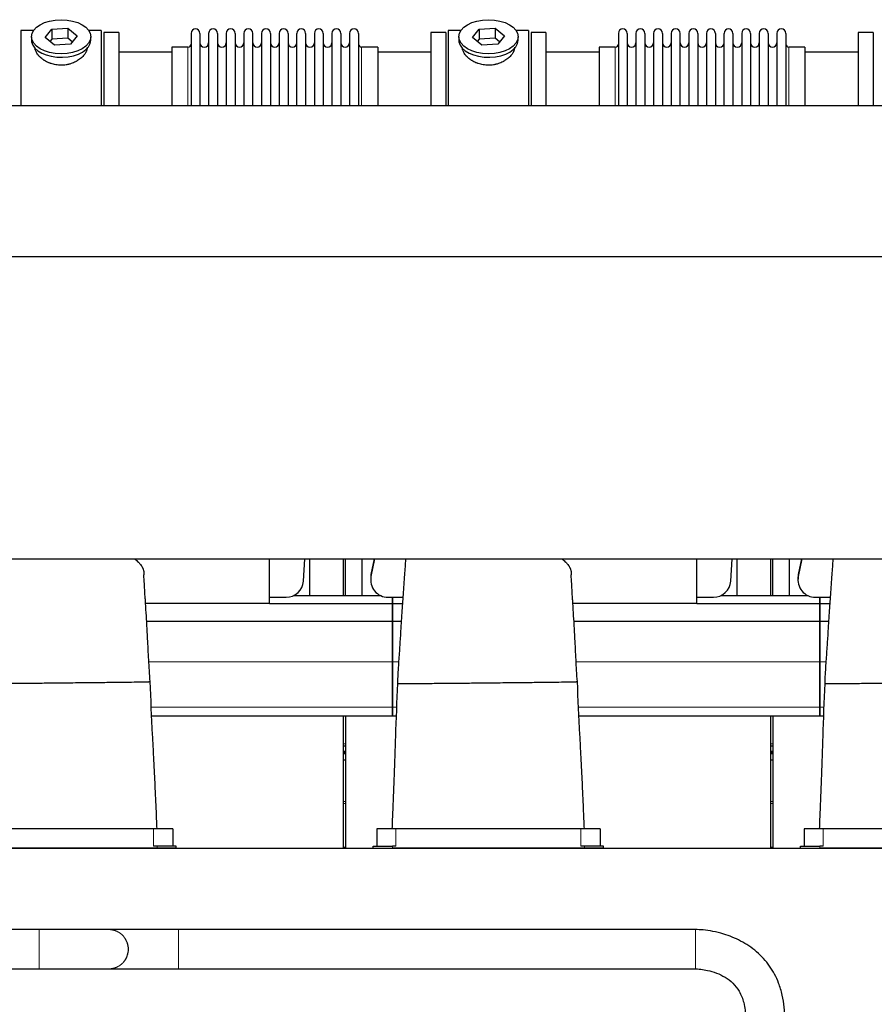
# Model space of a CAD drawing. Header units: inches. Extents: x 0 to 20790, y -12 to 14700.
# Tile 346 of 358: x 14554 to 15534, y 10801 to 11929. Entities that reach past the tile are written whole.
import ezdxf

# ---------------------------------------------------------------- set-up
doc = ezdxf.new("R2010")
doc.units = ezdxf.units.IN
doc.layers.add('1', color=7, linetype='Continuous', true_color=0xffffff)

msp = doc.modelspace()

# ---------------------------------------------------------------- linework, layer by layer
at = {"layer": '1', "color": 2, "linetype": 'Continuous', "lineweight": 25}
for p, q in [((14569.963, 11916.754), (14555.744, 11916.754)), ((14555.744, 11916.754), (14555.744, 11830.778)), ((14567.744, 11909.823), (14567.744, 11905.727)), ((14583.353, 11908.814), (14591.024, 11918.454)), ((14594.072, 11900.183), (14583.353, 11908.814)), ((14591.024, 11918.454), (14609.415, 11919.463)), ((14591.024, 11918.454), (14591.024, 11906.986)), ((14609.415, 11919.463), (14609.415, 11907.995)), ((14609.415, 11919.463), (14620.135, 11910.833)), ((14620.135, 11910.833), (14612.463, 11901.192)), ((14647.744, 11916.754), (14633.524, 11916.754)), ((14635.744, 11905.727), (14635.744, 11909.823)), ((14647.744, 11916.754), (14647.744, 11830.778)), ((14650.744, 11914.754), (14650.744, 11830.774)), ((14667.744, 11914.754), (14650.744, 11914.754)), ((14667.744, 11914.754), (14667.744, 11830.774)), ((14750.744, 11913.654), (14750.744, 11830.764)), ((14760.944, 11913.654), (14760.944, 11830.764)), ((14770.944, 11913.654), (14770.944, 11830.764)), ((14781.144, 11913.654), (14781.144, 11830.764)), ((14791.144, 11913.654), (14791.144, 11830.764)), ((14801.344, 11913.654), (14801.344, 11830.764)), ((14811.344, 11913.654), (14811.344, 11830.764)), ((14821.544, 11830.764), (14821.544, 11913.654)), ((14831.544, 11913.654), (14831.544, 11830.764)), ((14841.744, 11913.654), (14841.744, 11830.764)), ((14851.744, 11913.654), (14851.744, 11830.774)), ((14861.944, 11913.654), (14861.944, 11830.774)), ((14871.944, 11830.774), (14871.944, 11913.654)), ((14882.144, 11913.654), (14882.144, 11830.774)), ((14892.144, 11913.654), (14892.144, 11830.774)), ((14902.344, 11913.654), (14902.344, 11830.774)), ((14912.344, 11913.654), (14912.344, 11830.774)), ((14922.544, 11913.654), (14922.544, 11830.774)), ((14932.544, 11913.654), (14932.544, 11830.774)), ((14942.744, 11913.654), (14942.744, 11830.774)), ((15025.744, 11914.754), (15025.744, 11830.774)), ((15042.744, 11914.754), (15025.744, 11914.754)), ((15042.744, 11914.754), (15042.744, 11830.774)), ((15045.744, 11916.754), (15045.744, 11830.778)), ((15059.963, 11916.754), (15045.744, 11916.754)), ((15057.744, 11909.823), (15057.744, 11905.727)), ((15073.353, 11908.814), (15081.024, 11918.454)), ((15084.072, 11900.183), (15073.353, 11908.814)), ((15081.024, 11918.454), (15099.415, 11919.463)), ((15081.024, 11918.454), (15081.024, 11906.986)), ((15099.415, 11919.463), (15099.415, 11907.995)), ((15099.415, 11919.463), (15110.135, 11910.833)), ((15110.135, 11910.833), (15102.463, 11901.192)), ((15137.744, 11916.754), (15123.524, 11916.754)), ((15125.744, 11905.727), (15125.744, 11909.823)), ((15137.744, 11916.754), (15137.744, 11830.778)), ((15140.744, 11914.754), (15140.744, 11830.774)), ((15157.744, 11914.754), (15140.744, 11914.754)), ((15157.744, 11914.754), (15157.744, 11830.774)), ((15240.744, 11913.654), (15240.744, 11830.764)), ((15250.944, 11913.654), (15250.944, 11830.764)), ((15260.944, 11913.654), (15260.944, 11830.764)), ((15271.144, 11913.654), (15271.144, 11830.764)), ((15281.144, 11913.654), (15281.144, 11830.764)), ((15291.344, 11913.654), (15291.344, 11830.764)), ((15301.344, 11913.654), (15301.344, 11830.764)), ((15311.544, 11830.764), (15311.544, 11913.654)), ((15321.544, 11913.654), (15321.544, 11830.764)), ((15331.744, 11913.654), (15331.744, 11830.764)), ((15341.744, 11913.654), (15341.744, 11830.774)), ((15351.944, 11913.654), (15351.944, 11830.774)), ((15361.944, 11830.774), (15361.944, 11913.654)), ((15372.144, 11913.654), (15372.144, 11830.774)), ((15382.144, 11913.654), (15382.144, 11830.774)), ((15392.344, 11913.654), (15392.344, 11830.774)), ((15402.344, 11913.654), (15402.344, 11830.774)), ((15412.544, 11913.654), (15412.544, 11830.774)), ((15422.544, 11913.654), (15422.544, 11830.774)), ((15432.744, 11913.654), (15432.744, 11830.774)), ((15515.744, 11914.754), (15515.744, 11830.774)), ((15532.744, 11914.754), (15515.744, 11914.754)), ((15532.744, 11914.754), (15532.744, 11830.774)), ((14591.024, 11906.986), (14588.915, 11904.335)), ((14609.415, 11907.995), (14591.024, 11906.986)), ((14612.463, 11901.192), (14594.072, 11900.183)), ((14614.573, 11903.843), (14609.415, 11907.995)), ((14635.744, 11905.727), (14635.744, 11905.729)), ((14728.744, 11897.904), (14728.744, 11830.773)), ((14747.244, 11897.904), (14728.744, 11897.904)), ((14964.744, 11897.904), (14946.244, 11897.904)), ((14964.744, 11897.904), (14964.744, 11830.781)), ((15081.024, 11906.986), (15078.915, 11904.335)), ((15099.415, 11907.995), (15081.024, 11906.986)), ((15102.463, 11901.192), (15084.072, 11900.183)), ((15104.573, 11903.843), (15099.415, 11907.995)), ((15125.744, 11905.727), (15125.744, 11905.729)), ((15237.244, 11897.904), (15218.744, 11897.904)), ((15218.744, 11897.904), (15218.744, 11830.773)), ((15454.744, 11897.904), (15436.244, 11897.904)), ((15454.744, 11897.904), (15454.744, 11830.781)), ((14728.749, 11892.254), (14667.744, 11892.254)), ((15025.744, 11892.254), (14964.738, 11892.254)), ((15218.749, 11892.254), (15157.744, 11892.254)), ((15515.744, 11892.254), (15454.738, 11892.254)), ((14392.744, 11830.774), (18918.744, 11830.774)), ((14392.744, 11657.974), (18918.744, 11657.974)), ((14392.744, 11311.274), (18918.744, 11311.274)), ((14840.744, 11260.094), (14840.744, 11311.273)), ((14879.699, 11285.782), (14881.405, 11311.274)), ((14886.745, 11311.275), (14886.745, 11269.255)), ((14925.745, 11269.256), (14925.745, 11311.276)), ((14927.745, 11269.256), (14927.745, 11311.276)), ((14946.745, 11311.275), (14946.745, 11269.255)), ((14961.071, 11311.276), (14957.092, 11290.915)), ((14960.568, 11311.274), (14957.092, 11293.486)), ((15330.744, 11260.094), (15330.744, 11311.273)), ((15369.699, 11285.782), (15371.405, 11311.274)), ((15376.745, 11311.275), (15376.745, 11269.255)), ((15415.745, 11269.256), (15415.745, 11311.276)), ((15417.745, 11269.256), (15417.745, 11311.276)), ((15436.745, 11311.275), (15436.745, 11269.255)), ((15451.071, 11311.276), (15447.092, 11290.915)), ((15450.568, 11311.274), (15447.092, 11293.486)), ((14956.723, 11289.678), (14956.723, 11287.107)), ((15446.723, 11289.678), (15446.723, 11287.107)), ((14840.744, 11267.183), (14859.744, 11267.183)), ((14868.623, 11269.254), (14967.845, 11269.254)), ((14976.723, 11267.183), (14981.744, 11267.183)), ((14981.744, 11267.183), (14981.744, 11260.249)), ((14981.744, 11267.183), (14993.626, 11267.183)), ((14981.744, 11260.249), (14981.744, 11267.183)), ((15330.744, 11267.183), (15349.744, 11267.183)), ((15358.623, 11269.254), (15457.845, 11269.254)), ((15466.723, 11267.183), (15471.744, 11267.183)), ((15471.744, 11260.249), (15471.744, 11267.183)), ((15471.744, 11267.183), (15471.744, 11260.249)), ((15471.744, 11267.183), (15483.626, 11267.183)), ((14840.744, 11260.094), (14698.615, 11260.094)), ((14840.744, 11260.249), (14981.744, 11260.249)), ((14981.744, 11260.249), (14981.744, 11239.667)), ((14981.744, 11260.249), (14993.164, 11260.249)), ((14981.744, 11239.667), (14981.744, 11260.249)), ((15330.744, 11260.094), (15188.615, 11260.094)), ((15330.744, 11260.249), (15471.744, 11260.249)), ((15471.744, 11239.667), (15471.744, 11260.249)), ((15471.744, 11260.249), (15471.744, 11239.667)), ((15471.744, 11260.249), (15483.164, 11260.249)), ((14699.861, 11239.667), (14981.744, 11239.667)), ((14981.744, 11239.667), (14991.822, 11239.667)), ((14981.744, 11239.667), (14981.744, 11193.204)), ((14981.744, 11193.204), (14981.744, 11239.667)), ((15189.861, 11239.667), (15471.744, 11239.667)), ((15471.744, 11193.204), (15471.744, 11239.667)), ((15471.744, 11239.667), (15471.744, 11193.204)), ((15471.744, 11239.667), (15481.822, 11239.667)), ((14981.744, 11193.204), (14981.744, 11141.229)), ((14981.744, 11141.229), (14981.744, 11193.204)), ((15471.744, 11141.229), (15471.744, 11193.204)), ((15471.744, 11193.204), (15471.744, 11141.229)), ((14981.744, 11141.229), (14981.744, 11131.254)), ((14981.744, 11131.254), (14981.744, 11141.229)), ((15471.744, 11131.254), (15471.744, 11141.229)), ((15471.744, 11141.229), (15471.744, 11131.254)), ((14705.644, 11131.254), (14981.744, 11131.254)), ((14925.745, 10979.753), (14925.745, 11131.254)), ((14927.745, 11131.254), (14927.745, 10979.753)), ((14981.744, 11131.254), (14985.947, 11131.254)), ((15195.644, 11131.254), (15471.744, 11131.254)), ((15415.745, 10979.753), (15415.745, 11131.254)), ((15417.745, 11131.254), (15417.745, 10979.753)), ((15471.744, 11131.254), (15475.947, 11131.254)), ((14925.759, 11087.917), (14927.759, 11087.917)), ((15415.74, 11087.917), (15417.74, 11087.917)), ((14925.759, 11080.862), (14927.759, 11080.862)), ((15415.74, 11080.862), (15417.74, 11080.862)), ((14707.744, 11001.754), (14495.744, 11001.754)), ((14729.744, 11001.754), (14707.744, 11001.754)), ((14729.744, 11001.754), (14729.744, 10981.744)), ((14985.744, 11001.754), (14963.744, 11001.754)), ((14963.744, 11001.754), (14963.744, 10981.744)), ((15197.744, 11001.754), (14985.744, 11001.754)), ((15219.744, 11001.754), (15197.744, 11001.754)), ((15219.744, 11001.754), (15219.744, 10981.744)), ((15453.744, 11001.754), (15453.744, 10981.744)), ((15475.744, 11001.754), (15453.744, 11001.754)), ((15687.744, 11001.754), (15475.744, 11001.754)), ((14465.562, 10979.753), (17455.356, 10979.753)), ((14711.744, 10979.754), (14491.744, 10979.754)), ((14711.744, 10981.744), (14707.744, 10981.744)), ((14733.744, 10981.744), (14711.744, 10981.744)), ((14733.744, 10979.754), (14711.744, 10979.754)), ((14733.744, 10979.754), (14733.744, 10981.744)), ((14959.744, 10981.744), (14981.744, 10981.744)), ((14959.744, 10979.754), (14959.744, 10981.744)), ((14959.744, 10979.754), (14981.744, 10979.754)), ((14985.744, 10981.744), (14981.744, 10981.744)), ((15201.744, 10979.754), (14981.744, 10979.754)), ((15201.744, 10981.744), (15197.744, 10981.744)), ((15223.744, 10981.744), (15201.744, 10981.744)), ((15223.744, 10979.754), (15201.744, 10979.754)), ((15223.744, 10979.754), (15223.744, 10981.744)), ((15449.744, 10981.744), (15471.744, 10981.744)), ((15449.744, 10979.754), (15449.744, 10981.744)), ((15449.744, 10979.754), (15471.744, 10979.754)), ((15475.744, 10981.744), (15471.744, 10981.744)), ((15691.744, 10979.754), (15471.744, 10979.754))]:
    msp.add_line(p, q, dxfattribs=at)
at = {"layer": '1', "color": 110, "linetype": 'Continuous', "lineweight": 13}
for p, q in [((14747.244, 11897.904), (14747.244, 11830.773)), ((14946.244, 11897.904), (14946.244, 11830.781)), ((15237.244, 11897.904), (15237.244, 11830.773)), ((15436.244, 11897.904), (15436.244, 11830.781)), ((14957.092, 11290.915), (14957.092, 11293.486)), ((15447.092, 11290.915), (15447.092, 11293.486)), ((14702.346, 11193.204), (14981.744, 11193.204)), ((14981.744, 11193.204), (14988.731, 11193.204)), ((15192.346, 11193.204), (15471.744, 11193.204)), ((15471.744, 11193.204), (15478.731, 11193.204)), ((14705.162, 11141.229), (14981.744, 11141.229)), ((14981.744, 11141.229), (14986.315, 11141.229)), ((15195.162, 11141.229), (15471.744, 11141.229)), ((15471.744, 11141.229), (15476.315, 11141.229)), ((14925.759, 11099.033), (14927.759, 11099.033)), ((14925.759, 11096.834), (14927.759, 11096.834)), ((14925.759, 11096.486), (14927.759, 11096.486)), ((15415.74, 11099.033), (15417.74, 11099.033)), ((15415.74, 11096.834), (15417.74, 11096.834)), ((15415.74, 11096.486), (15417.74, 11096.486)), ((14925.759, 11090.703), (14927.759, 11090.703)), ((14925.759, 11090.397), (14927.759, 11090.397)), ((14925.759, 11090.125), (14927.759, 11090.125)), ((14925.759, 11088.744), (14927.759, 11088.744)), ((15415.74, 11090.703), (15417.74, 11090.703)), ((15415.74, 11090.397), (15417.74, 11090.397)), ((15415.74, 11090.125), (15417.74, 11090.125)), ((15415.74, 11088.744), (15417.74, 11088.744)), ((14925.741, 11033.175), (14927.742, 11033.175)), ((14925.741, 11030.704), (14927.742, 11030.704)), ((15415.746, 11033.175), (15417.747, 11033.175)), ((15415.746, 11030.704), (15417.747, 11030.704)), ((14707.744, 11001.754), (14707.744, 10981.744)), ((14985.744, 11001.754), (14985.744, 10981.744)), ((15197.744, 11001.754), (15197.744, 10981.744)), ((15475.744, 11001.754), (15475.744, 10981.744)), ((14711.744, 10979.754), (14711.744, 10981.744)), ((14925.741, 10980.708), (14927.742, 10980.708)), ((14981.744, 10979.754), (14981.744, 10981.744)), ((15201.744, 10979.754), (15201.744, 10981.744)), ((15415.746, 10980.708), (15417.747, 10980.708)), ((15471.744, 10979.754), (15471.744, 10981.744))]:
    msp.add_line(p, q, dxfattribs=at)
at = {"layer": '1', "color": 2, "linetype": 'Continuous', "lineweight": 25}
for centre, radius, start, end in [((14755.844, 11913.654), 5.1, 0, 180), ((14776.044, 11913.654), 5.1, 0, 180), ((14796.244, 11913.654), 5.1, 0, 180), ((14816.444, 11913.654), 5.1, 0, 180), ((14836.644, 11913.654), 5.1, 0, 180), ((14856.844, 11913.654), 5.1, 0, 180), ((14877.044, 11913.654), 5.1, 0, 180), ((14897.244, 11913.654), 5.1, 0, 180), ((14917.444, 11913.654), 5.1, 0, 180), ((14937.644, 11913.654), 5.1, 0, 180), ((15245.844, 11913.654), 5.1, 0, 180), ((15266.044, 11913.654), 5.1, 0, 180), ((15286.244, 11913.654), 5.1, 0, 180), ((15306.444, 11913.654), 5.1, 0, 180), ((15326.644, 11913.654), 5.1, 0, 180), ((15346.844, 11913.654), 5.1, 0, 180), ((15367.044, 11913.654), 5.1, 0, 180), ((15387.244, 11913.654), 5.1, 0, 180), ((15407.444, 11913.654), 5.1, 0, 180), ((15427.644, 11913.654), 5.1, 0, 180), ((14747.244, 11901.404), 3.5, 270, 0), ((14765.944, 11902.904), 5, 180, 0), ((14786.144, 11902.904), 5, 180, 0), ((14806.344, 11902.904), 5, 180, 0), ((14826.544, 11902.904), 5, 180, 0), ((14846.744, 11902.904), 5, 180, 0), ((14866.944, 11902.904), 5, 180, 0), ((14887.144, 11902.904), 5, 180, 0), ((14907.344, 11902.904), 5, 180, 0), ((14927.544, 11902.904), 5, 180, 0), ((14946.244, 11901.404), 3.5, 180, 270), ((15237.244, 11901.404), 3.5, 270, 0), ((15255.944, 11902.904), 5, 180, 0), ((15276.144, 11902.904), 5, 180, 0), ((15296.344, 11902.904), 5, 180, 0), ((15316.544, 11902.904), 5, 180, 0), ((15336.744, 11902.904), 5, 180, 0), ((15356.944, 11902.904), 5, 180, 0), ((15377.144, 11902.904), 5, 180, 0), ((15397.344, 11902.904), 5, 180, 0), ((15417.544, 11902.904), 5, 180, 0), ((15436.244, 11901.404), 3.5, 180, 270)]:
    msp.add_arc(centre, radius, start, end, dxfattribs=at)
for centre in [(14601.744, 11909.823), (15091.744, 11909.823)]:
    msp.add_ellipse(centre, major_axis=(34, 0), ratio=0.57357644, dxfattribs=at)
for centre, major_axis, ratio, start_param, end_param in [((14601.744, 11905.727), (34, 0), 0.57357644, 3.14156817, 3.23699405), ((14601.744, 11905.727), (34, 0), 0.57357644, 3.23699405, 6.28318531), ((15091.744, 11905.727), (34, 0), 0.57357644, 3.14156817, 3.23699405), ((15091.744, 11905.727), (34, 0), 0.57357644, 3.23699405, 6.28318531), ((14976.723, 11287.107), (20, 0), 0.9961947, 2.94929469, 4.71238898), ((14976.723, 11289.678), (20, 0), 0.9961947, 2.94929469, 3.14160971), ((15466.723, 11287.107), (20, 0), 0.9961947, 2.94929469, 4.71238898), ((15466.723, 11289.678), (20, 0), 0.9961947, 2.94929469, 3.14160971), ((14859.744, 11287.107), (20, 0), 0.9961947, 4.71238898, 6.21662901), ((15349.744, 11287.107), (20, 0), 0.9961947, 4.71238898, 6.21662901)]:
    msp.add_ellipse(centre, major_axis=major_axis, ratio=ratio, start_param=start_param, end_param=end_param, dxfattribs=at)
for points, knots in [([(14631.744, 11897.946), (14631.744, 11897.928), (14631.744, 11897.911), (14631.741, 11897.321), (14631.688, 11896.743), (14631.488, 11895.573), (14631.34, 11894.982), (14630.95, 11893.788), (14630.707, 11893.184), (14630.38, 11892.5), (14630.343, 11892.424), (14630.267, 11892.271), (14630.228, 11892.195), (14630.11, 11891.966), (14630.028, 11891.814), (14629.775, 11891.358), (14629.596, 11891.055), (14629.026, 11890.151), (14628.604, 11889.555), (14627.677, 11888.375), (14627.171, 11887.792), (14626.35, 11886.929), (14626.065, 11886.644), (14625.696, 11886.29), (14625.622, 11886.219), (14625.472, 11886.079), (14625.246, 11885.869), (14625.015, 11885.661), (14624.234, 11884.975), (14623.577, 11884.445), (14622.197, 11883.424), (14621.475, 11882.934), (14620.342, 11882.229), (14619.956, 11882), (14619.365, 11881.664), (14619.066, 11881.498), (14618.762, 11881.336), (14618.559, 11881.228), (14618.456, 11881.175), (14617.532, 11880.698), (14616.691, 11880.305), (14614.966, 11879.581), (14614.084, 11879.251), (14612.279, 11878.655), (14611.355, 11878.389), (14610.175, 11878.101), (14609.819, 11878.018), (14609.46, 11877.94), (14609.22, 11877.889), (14609.099, 11877.864), (14608.497, 11877.742), (14608.014, 11877.655), (14606.561, 11877.422), (14605.589, 11877.306), (14603.635, 11877.153), (14602.654, 11877.115), (14601.176, 11877.118), (14600.683, 11877.129), (14599.94, 11877.16), (14599.631, 11877.177), (14599.321, 11877.197), (14599.197, 11877.205), (14599.135, 11877.21), (14598.949, 11877.224), (14598.825, 11877.233), (14597.713, 11877.326), (14596.737, 11877.448), (14594.812, 11877.767), (14593.862, 11877.963), (14591.987, 11878.429), (14591.063, 11878.699), (14590.037, 11879.043), (14589.923, 11879.081), (14589.696, 11879.16), (14589.582, 11879.2), (14589.244, 11879.321), (14589.02, 11879.403), (14588.354, 11879.656), (14587.917, 11879.832), (14586.626, 11880.383), (14585.791, 11880.778), (14584.175, 11881.622), (14583.394, 11882.071), (14582.449, 11882.664), (14582.169, 11882.844), (14581.892, 11883.028), (14581.708, 11883.152), (14581.616, 11883.214), (14581.161, 11883.526), (14580.807, 11883.78), (14579.773, 11884.554), (14579.121, 11885.086), (14577.891, 11886.179), (14577.313, 11886.74), (14576.501, 11887.601), (14576.24, 11887.891), (14575.862, 11888.332), (14575.677, 11888.553), (14575.497, 11888.776), (14575.378, 11888.925), (14575.319, 11889), (14574.797, 11889.673), (14574.379, 11890.272), (14573.634, 11891.474), (14573.306, 11892.076), (14572.74, 11893.279), (14572.503, 11893.881), (14572.263, 11894.632), (14572.196, 11894.857), (14572.135, 11895.083), (14572.096, 11895.233), (14572.077, 11895.308), (14571.987, 11895.681), (14571.928, 11895.977), (14571.789, 11896.839), (14571.744, 11897.396), (14571.744, 11897.942)], [0, 0, 0, 0, 0.00096872, 0.00096872, 0.03221774, 0.03221774, 0.06346677, 0.06346677, 0.09471579, 0.09471579, 0.09862192, 0.09862192, 0.10252805, 0.10252805, 0.1103403, 0.1103403, 0.12596481, 0.12596481, 0.15721384, 0.15721384, 0.18846286, 0.18846286, 0.20408737, 0.20408737, 0.2079935, 0.2079935, 0.21189963, 0.21971188, 0.21971188, 0.25096091, 0.25096091, 0.28220993, 0.28220993, 0.29783444, 0.29783444, 0.3056467, 0.30955283, 0.30955283, 0.31345895, 0.31345895, 0.34470798, 0.34470798, 0.375957, 0.375957, 0.40720602, 0.40720602, 0.41501828, 0.41892441, 0.41892441, 0.42283054, 0.42283054, 0.43845505, 0.43845505, 0.46970407, 0.46970407, 0.5009531, 0.5009531, 0.51657761, 0.51657761, 0.52438986, 0.52634293, 0.52634293, 0.52829599, 0.52829599, 0.53220212, 0.53220212, 0.56345114, 0.56345114, 0.59470017, 0.59470017, 0.62594919, 0.62594919, 0.62985532, 0.62985532, 0.63376144, 0.63376144, 0.6415737, 0.6415737, 0.65719821, 0.65719821, 0.68844724, 0.68844724, 0.71969626, 0.71969626, 0.72750852, 0.73141464, 0.73141464, 0.73532077, 0.73532077, 0.75094528, 0.75094528, 0.78219431, 0.78219431, 0.81344333, 0.81344333, 0.82906784, 0.82906784, 0.8368801, 0.84078623, 0.84078623, 0.84469235, 0.84469235, 0.87594138, 0.87594138, 0.9071904, 0.9071904, 0.93843942, 0.93843942, 0.94625168, 0.95015781, 0.95015781, 0.95406394, 0.95406394, 0.96968845, 0.96968845, 1, 1, 1, 1]), ([(15121.744, 11897.946), (15121.744, 11897.928), (15121.744, 11897.911), (15121.741, 11897.321), (15121.688, 11896.743), (15121.488, 11895.573), (15121.34, 11894.982), (15120.95, 11893.788), (15120.707, 11893.184), (15120.38, 11892.5), (15120.343, 11892.424), (15120.267, 11892.271), (15120.228, 11892.195), (15120.11, 11891.966), (15120.028, 11891.814), (15119.775, 11891.358), (15119.596, 11891.055), (15119.026, 11890.151), (15118.604, 11889.555), (15117.677, 11888.375), (15117.171, 11887.792), (15116.35, 11886.929), (15116.065, 11886.644), (15115.696, 11886.29), (15115.622, 11886.219), (15115.472, 11886.079), (15115.246, 11885.869), (15115.015, 11885.661), (15114.234, 11884.975), (15113.577, 11884.445), (15112.197, 11883.424), (15111.475, 11882.934), (15110.342, 11882.229), (15109.956, 11882), (15109.365, 11881.664), (15109.066, 11881.498), (15108.762, 11881.336), (15108.559, 11881.228), (15108.456, 11881.175), (15107.532, 11880.698), (15106.691, 11880.305), (15104.966, 11879.581), (15104.084, 11879.251), (15102.279, 11878.655), (15101.355, 11878.389), (15100.175, 11878.101), (15099.819, 11878.018), (15099.46, 11877.94), (15099.22, 11877.889), (15099.099, 11877.864), (15098.497, 11877.742), (15098.014, 11877.655), (15096.561, 11877.422), (15095.589, 11877.306), (15093.635, 11877.153), (15092.654, 11877.115), (15091.176, 11877.118), (15090.683, 11877.129), (15089.94, 11877.16), (15089.631, 11877.177), (15089.321, 11877.197), (15089.197, 11877.205), (15089.135, 11877.21), (15088.949, 11877.224), (15088.825, 11877.233), (15087.713, 11877.326), (15086.737, 11877.448), (15084.812, 11877.767), (15083.862, 11877.963), (15081.987, 11878.429), (15081.063, 11878.699), (15080.037, 11879.043), (15079.923, 11879.081), (15079.696, 11879.16), (15079.582, 11879.2), (15079.244, 11879.321), (15079.02, 11879.403), (15078.354, 11879.656), (15077.917, 11879.832), (15076.626, 11880.383), (15075.791, 11880.778), (15074.175, 11881.622), (15073.394, 11882.071), (15072.449, 11882.664), (15072.169, 11882.844), (15071.892, 11883.028), (15071.708, 11883.152), (15071.616, 11883.214), (15071.161, 11883.526), (15070.807, 11883.78), (15069.773, 11884.554), (15069.121, 11885.086), (15067.891, 11886.179), (15067.313, 11886.74), (15066.501, 11887.601), (15066.24, 11887.891), (15065.862, 11888.332), (15065.677, 11888.553), (15065.497, 11888.776), (15065.378, 11888.925), (15065.319, 11889), (15064.797, 11889.673), (15064.379, 11890.272), (15063.634, 11891.474), (15063.306, 11892.076), (15062.74, 11893.279), (15062.503, 11893.881), (15062.263, 11894.632), (15062.196, 11894.857), (15062.135, 11895.083), (15062.096, 11895.233), (15062.077, 11895.308), (15061.987, 11895.681), (15061.928, 11895.977), (15061.789, 11896.839), (15061.744, 11897.396), (15061.744, 11897.942)], [0, 0, 0, 0, 0.00096872, 0.00096872, 0.03221774, 0.03221774, 0.06346677, 0.06346677, 0.09471579, 0.09471579, 0.09862192, 0.09862192, 0.10252805, 0.10252805, 0.1103403, 0.1103403, 0.12596481, 0.12596481, 0.15721384, 0.15721384, 0.18846286, 0.18846286, 0.20408737, 0.20408737, 0.2079935, 0.2079935, 0.21189963, 0.21971188, 0.21971188, 0.25096091, 0.25096091, 0.28220993, 0.28220993, 0.29783444, 0.29783444, 0.3056467, 0.30955283, 0.30955283, 0.31345895, 0.31345895, 0.34470798, 0.34470798, 0.375957, 0.375957, 0.40720602, 0.40720602, 0.41501828, 0.41892441, 0.41892441, 0.42283054, 0.42283054, 0.43845505, 0.43845505, 0.46970407, 0.46970407, 0.5009531, 0.5009531, 0.51657761, 0.51657761, 0.52438986, 0.52634293, 0.52634293, 0.52829599, 0.52829599, 0.53220212, 0.53220212, 0.56345114, 0.56345114, 0.59470017, 0.59470017, 0.62594919, 0.62594919, 0.62985532, 0.62985532, 0.63376144, 0.63376144, 0.6415737, 0.6415737, 0.65719821, 0.65719821, 0.68844724, 0.68844724, 0.71969626, 0.71969626, 0.72750852, 0.73141464, 0.73141464, 0.73532077, 0.73532077, 0.75094528, 0.75094528, 0.78219431, 0.78219431, 0.81344333, 0.81344333, 0.82906784, 0.82906784, 0.8368801, 0.84078623, 0.84078623, 0.84469235, 0.84469235, 0.87594138, 0.87594138, 0.9071904, 0.9071904, 0.93843942, 0.93843942, 0.94625168, 0.95015781, 0.95015781, 0.95406394, 0.95406394, 0.96968845, 0.96968845, 1, 1, 1, 1]), ([(14685.524, 11311.429), (14685.772, 11311.258), (14686.017, 11311.085), (14686.649, 11310.629), (14687.127, 11310.273), (14687.589, 11309.912), (14687.773, 11309.767), (14687.864, 11309.694), (14688.136, 11309.476), (14688.314, 11309.33), (14689.192, 11308.598), (14689.848, 11308.005), (14690.764, 11307.108), (14691.058, 11306.807), (14691.623, 11306.202), (14691.894, 11305.898), (14692.674, 11304.982), (14693.149, 11304.365), (14693.796, 11303.43), (14694, 11303.116), (14694.386, 11302.487), (14694.75, 11301.854), (14695.07, 11301.215), (14695.366, 11300.573), (14695.503, 11300.251), (14695.66, 11299.846), (14695.69, 11299.764), (14695.75, 11299.602), (14695.78, 11299.521), (14695.865, 11299.277), (14695.919, 11299.114), (14696.073, 11298.626), (14696.255, 11297.975), (14696.389, 11297.324), (14696.498, 11296.673), (14696.54, 11296.347), (14696.585, 11295.859), (14696.597, 11295.697), (14696.615, 11295.371), (14696.621, 11295.208), (14696.631, 11294.72), (14696.627, 11294.395), (14696.616, 11293.906), (14696.612, 11293.744), (14696.605, 11293.5), (14696.602, 11293.418), (14696.598, 11293.256), (14696.595, 11293.174), (14696.591, 11292.993), (14696.588, 11292.894), (14696.586, 11292.794)], [0, 0, 0, 0, 0.03092059, 0.03092059, 0.08111635, 0.09366529, 0.09366529, 0.10621424, 0.10621424, 0.13131212, 0.13131212, 0.23170364, 0.23170364, 0.28189941, 0.28189941, 0.33209517, 0.33209517, 0.4324867, 0.4324867, 0.48268246, 0.48268246, 0.53287823, 0.58307399, 0.58307399, 0.63326975, 0.63326975, 0.64581869, 0.64581869, 0.65836763, 0.65836763, 0.68346552, 0.68346552, 0.73366128, 0.78385704, 0.78385704, 0.83405281, 0.83405281, 0.85915069, 0.85915069, 0.88424857, 0.88424857, 0.93444433, 0.93444433, 0.95954221, 0.95954221, 0.97209116, 0.97209116, 0.9846401, 0.9846401, 1, 1, 1, 1]), ([(14996.83, 11311.29), (14996.81, 11311.036), (14996.348, 11305.155), (14995.346, 11291.922), (14993.894, 11271.444), (14992.382, 11248.669), (14991.061, 11227.683), (14989.768, 11207.484), (14988.327, 11188.514), (14987.636, 11175.382), (14987.314, 11168.469)], [0, 0, 0, 0, 0.00631666, 0.14605085, 0.31551893, 0.46264779, 0.62643642, 0.74211917, 0.86463467, 1, 1, 1, 1]), ([(15175.524, 11311.429), (15175.772, 11311.258), (15176.017, 11311.085), (15176.649, 11310.629), (15177.127, 11310.273), (15177.589, 11309.912), (15177.773, 11309.767), (15177.864, 11309.694), (15178.136, 11309.476), (15178.314, 11309.33), (15179.192, 11308.598), (15179.848, 11308.005), (15180.764, 11307.108), (15181.058, 11306.807), (15181.623, 11306.202), (15181.894, 11305.898), (15182.674, 11304.982), (15183.149, 11304.365), (15183.796, 11303.43), (15184, 11303.116), (15184.386, 11302.487), (15184.75, 11301.854), (15185.07, 11301.215), (15185.366, 11300.573), (15185.503, 11300.251), (15185.66, 11299.846), (15185.69, 11299.764), (15185.75, 11299.602), (15185.78, 11299.521), (15185.865, 11299.277), (15185.919, 11299.114), (15186.073, 11298.626), (15186.255, 11297.975), (15186.389, 11297.324), (15186.498, 11296.673), (15186.54, 11296.347), (15186.585, 11295.859), (15186.597, 11295.697), (15186.615, 11295.371), (15186.621, 11295.208), (15186.631, 11294.72), (15186.627, 11294.395), (15186.616, 11293.906), (15186.612, 11293.744), (15186.605, 11293.5), (15186.602, 11293.418), (15186.598, 11293.256), (15186.595, 11293.174), (15186.591, 11292.993), (15186.588, 11292.894), (15186.586, 11292.794)], [0, 0, 0, 0, 0.03092059, 0.03092059, 0.08111635, 0.09366529, 0.09366529, 0.10621424, 0.10621424, 0.13131212, 0.13131212, 0.23170364, 0.23170364, 0.28189941, 0.28189941, 0.33209517, 0.33209517, 0.4324867, 0.4324867, 0.48268246, 0.48268246, 0.53287823, 0.58307399, 0.58307399, 0.63326975, 0.63326975, 0.64581869, 0.64581869, 0.65836763, 0.65836763, 0.68346552, 0.68346552, 0.73366128, 0.78385704, 0.78385704, 0.83405281, 0.83405281, 0.85915069, 0.85915069, 0.88424857, 0.88424857, 0.93444433, 0.93444433, 0.95954221, 0.95954221, 0.97209116, 0.97209116, 0.9846401, 0.9846401, 1, 1, 1, 1]), ([(15486.83, 11311.29), (15486.81, 11311.036), (15486.348, 11305.155), (15485.346, 11291.922), (15483.894, 11271.444), (15482.382, 11248.669), (15481.061, 11227.683), (15479.768, 11207.484), (15478.327, 11188.514), (15477.636, 11175.382), (15477.314, 11168.469)], [0, 0, 0, 0, 0.00631666, 0.14605085, 0.31551893, 0.46264779, 0.62643642, 0.74211917, 0.86463467, 1, 1, 1, 1]), ([(14703.723, 11170.604), (14703.163, 11178.993), (14702.126, 11195.416), (14701.124, 11218.343), (14699.996, 11237.418), (14699.157, 11251.451), (14698.573, 11260.742), (14697.951, 11270.649), (14697.306, 11281.122), (14696.794, 11289.504), (14696.593, 11292.81)], [0, 0, 0, 0, 0.19797997, 0.38954946, 0.54568512, 0.6614895, 0.73763504, 0.78088813, 0.9128381, 1, 1, 1, 1]), ([(15193.723, 11170.604), (15193.163, 11178.993), (15192.126, 11195.416), (15191.124, 11218.343), (15189.996, 11237.418), (15189.157, 11251.451), (15188.573, 11260.742), (15187.951, 11270.649), (15187.306, 11281.122), (15186.794, 11289.504), (15186.593, 11292.81)], [0, 0, 0, 0, 0.19797997, 0.38954946, 0.54568512, 0.6614895, 0.73763504, 0.78088813, 0.9128381, 1, 1, 1, 1]), ([(14497.314, 11168.469), (14497.314, 11168.469), (14497.308, 11168.461), (14497.29, 11168.45), (14497.377, 11168.437), (14497.626, 11168.419), (14498.483, 11168.396), (14501.49, 11168.37), (14508.237, 11168.367), (14520.958, 11168.422), (14537.133, 11168.53), (14551.968, 11168.653), (14563.168, 11168.757), (14568.904, 11168.813), (14571.711, 11168.841), (14572.375, 11168.848)], [0, 0, 0, 0, 0.00314393, 0.04148455, 0.06065486, 0.07982517, 0.1565064, 0.23318764, 0.38655011, 0.53991258, 0.69327506, 0.84663753, 0.92331876, 0.98562227, 1, 1, 1, 1]), ([(14572.375, 11168.848), (14573.26, 11168.856), (14577.348, 11168.898), (14585.457, 11168.979), (14600.614, 11169.132), (14614.024, 11169.267), (14624.666, 11169.374), (14628.518, 11169.413), (14633.635, 11169.465), (14643.657, 11169.571), (14658.648, 11169.742), (14675.504, 11169.96), (14689.425, 11170.168), (14697.382, 11170.317), (14700.835, 11170.402), (14702.231, 11170.444), (14702.998, 11170.473), (14703.495, 11170.499), (14703.731, 11170.522), (14703.713, 11170.542), (14703.725, 11170.57), (14703.713, 11170.59), (14703.723, 11170.604)], [0, 0, 0, 0, 0.01317801, 0.05271203, 0.10542407, 0.21084814, 0.22402615, 0.23720415, 0.26356017, 0.3162722, 0.42169627, 0.52712034, 0.63254441, 0.73796848, 0.79068051, 0.81703653, 0.84339255, 0.86974856, 0.89610458, 0.9224606, 0.94881661, 1, 1, 1, 1]), ([(14711.808, 11001.76), (14711.48, 11009.439), (14710.862, 11023.705), (14710.033, 11042.506), (14709.309, 11058.408), (14708.702, 11070.857), (14708.112, 11081.836), (14707.633, 11091.095), (14707.165, 11100.279), (14705.84, 11126.778), (14704.694, 11150.219), (14703.723, 11170.604)], [0, 0, 0, 0, 0.13641521, 0.25341555, 0.33398995, 0.4189382, 0.4746189, 0.52910814, 0.58349538, 0.63780799, 1, 1, 1, 1]), ([(14987.314, 11168.469), (14986.526, 11148.108), (14985.407, 11117.507), (14984.25, 11084.205), (14983.71, 11067.145), (14983.298, 11055.887), (14982.71, 11040.901), (14981.971, 11022.753), (14981.402, 11009.044), (14981.096, 11001.762)], [0, 0, 0, 0, 0.36642877, 0.55066595, 0.59922757, 0.67337039, 0.75326206, 0.86892468, 1, 1, 1, 1]), ([(14987.314, 11168.469), (14987.314, 11168.469), (14987.308, 11168.461), (14987.29, 11168.45), (14987.377, 11168.437), (14987.626, 11168.419), (14988.483, 11168.396), (14991.49, 11168.37), (14998.237, 11168.367), (15010.958, 11168.422), (15027.133, 11168.53), (15041.968, 11168.653), (15053.168, 11168.757), (15058.904, 11168.813), (15061.711, 11168.841), (15062.375, 11168.848)], [0, 0, 0, 0, 0.00314393, 0.04148455, 0.06065486, 0.07982517, 0.1565064, 0.23318764, 0.38655011, 0.53991258, 0.69327506, 0.84663753, 0.92331876, 0.98562227, 1, 1, 1, 1]), ([(15062.375, 11168.848), (15063.26, 11168.856), (15067.348, 11168.898), (15075.457, 11168.979), (15090.614, 11169.132), (15104.024, 11169.267), (15114.666, 11169.374), (15118.518, 11169.413), (15123.635, 11169.465), (15133.657, 11169.571), (15148.648, 11169.742), (15165.504, 11169.96), (15179.425, 11170.168), (15187.382, 11170.317), (15190.835, 11170.402), (15192.231, 11170.444), (15192.998, 11170.473), (15193.495, 11170.499), (15193.731, 11170.522), (15193.713, 11170.542), (15193.725, 11170.57), (15193.713, 11170.59), (15193.723, 11170.604)], [0, 0, 0, 0, 0.01317801, 0.05271203, 0.10542407, 0.21084814, 0.22402615, 0.23720415, 0.26356017, 0.3162722, 0.42169627, 0.52712034, 0.63254441, 0.73796848, 0.79068051, 0.81703653, 0.84339255, 0.86974856, 0.89610458, 0.9224606, 0.94881661, 1, 1, 1, 1]), ([(15201.808, 11001.76), (15201.48, 11009.439), (15200.862, 11023.705), (15200.033, 11042.506), (15199.309, 11058.408), (15198.702, 11070.857), (15198.112, 11081.836), (15197.633, 11091.095), (15197.165, 11100.279), (15195.84, 11126.778), (15194.694, 11150.219), (15193.723, 11170.604)], [0, 0, 0, 0, 0.13641521, 0.25341555, 0.33398995, 0.4189382, 0.4746189, 0.52910814, 0.58349538, 0.63780799, 1, 1, 1, 1]), ([(15477.314, 11168.469), (15476.526, 11148.108), (15475.407, 11117.507), (15474.25, 11084.205), (15473.71, 11067.145), (15473.298, 11055.887), (15472.71, 11040.901), (15471.971, 11022.753), (15471.402, 11009.044), (15471.096, 11001.762)], [0, 0, 0, 0, 0.36642877, 0.55066595, 0.59922757, 0.67337039, 0.75326206, 0.86892468, 1, 1, 1, 1]), ([(15477.314, 11168.469), (15477.314, 11168.469), (15477.308, 11168.461), (15477.29, 11168.45), (15477.377, 11168.437), (15477.626, 11168.419), (15478.483, 11168.396), (15481.49, 11168.37), (15488.237, 11168.367), (15500.958, 11168.422), (15517.133, 11168.53), (15531.968, 11168.653), (15543.168, 11168.757), (15548.904, 11168.813), (15551.711, 11168.841), (15552.375, 11168.848)], [0, 0, 0, 0, 0.00314393, 0.04148455, 0.06065486, 0.07982517, 0.1565064, 0.23318764, 0.38655011, 0.53991258, 0.69327506, 0.84663753, 0.92331876, 0.98562227, 1, 1, 1, 1]), ([(14576.449, 10886.254), (14573.175, 10886.254), (14566.652, 10886.254), (14556.878, 10886.254), (14540.629, 10886.254), (14527.629, 10886.254), (14517.879, 10886.254)], [0, 0, 0, 0, 0.16767774, 0.33413284, 0.50059958, 1, 1, 1, 1]), ([(14656.1, 10886.252), (14656.059, 10886.252), (14655.57, 10886.253), (14653.08, 10886.254), (14647.895, 10886.253), (14639.483, 10886.254), (14627.75, 10886.253), (14612.912, 10886.253), (14598.68, 10886.253), (14586.32, 10886.254), (14579.843, 10886.254), (14576.449, 10886.254)], [0, 0, 0, 0, 0.07440813, 0.1841968, 0.30893486, 0.43848861, 0.56941402, 0.70368765, 0.84587342, 0.91969085, 1, 1, 1, 1]), ([(14736.395, 10886.254), (14733.836, 10886.254), (14727.578, 10886.254), (14716.907, 10886.253), (14704.096, 10886.253), (14690.376, 10886.253), (14677.008, 10886.254), (14665.534, 10886.253), (14659.891, 10886.254), (14657.502, 10886.254), (14656.571, 10886.254), (14656.358, 10886.254), (14656.369, 10886.254)], [0, 0, 0, 0, 0.06038863, 0.14851335, 0.25590686, 0.37602517, 0.50571572, 0.64680545, 0.80710437, 0.86711114, 0.93124733, 1, 1, 1, 1]), ([(15329.054, 10886.254), (15310.457, 10886.254), (15275.248, 10886.253), (15225.416, 10886.253), (15181.549, 10886.253), (15143.656, 10886.253), (15111.736, 10886.253), (15084.812, 10886.253), (15055.772, 10886.253), (15019.213, 10886.253), (14970.706, 10886.253), (14927.592, 10886.253), (14892.898, 10886.253), (14869.65, 10886.253), (14845.24, 10886.253), (14819.67, 10886.253), (14792.938, 10886.253), (14765.051, 10886.254), (14746.074, 10886.254), (14736.395, 10886.254)], [0, 0, 0, 0, 0.09413345, 0.17822959, 0.25224645, 0.31618403, 0.37004234, 0.41382136, 0.45247158, 0.51703891, 0.59888504, 0.69800997, 0.73527758, 0.77450444, 0.81569055, 0.8588359, 0.9039405, 0.95100436, 1, 1, 1, 1]), ([(15431.575, 10783.9), (15431.605, 10788.407), (15431.152, 10797.555), (15428.95, 10811.389), (15424.086, 10827.522), (15414.893, 10844.986), (15399.869, 10861.48), (15381.614, 10873.657), (15364.217, 10880.643), (15349.597, 10884.239), (15338.709, 10885.867), (15332.022, 10886.216), (15329.054, 10886.254)], [0, 0, 0, 0, 0.0830399, 0.16972027, 0.25838954, 0.3940134, 0.531155, 0.6668909, 0.79668156, 0.87600975, 0.94519613, 1, 1, 1, 1]), ([(14678.832, 10865.201), (14678.468, 10867.937), (14677.744, 10871.604), (14675.945, 10874.896), (14675.507, 10875.6), (14675.496, 10875.618), (14675.496, 10875.618)], [0, 0, 0, 0, 0.53166459, 0.87797791, 0.99017187, 1, 1, 1, 1]), ([(14672.928, 10848.51), (14672.928, 10848.51), (14672.929, 10848.508), (14673.034, 10848.611), (14673.776, 10849.476), (14674.279, 10850.118), (14674.677, 10850.654), (14675.121, 10851.296), (14675.599, 10852.044), (14676.089, 10852.886), (14676.794, 10854.237), (14677.63, 10856.21), (14678.78, 10860.185), (14679.061, 10863.196), (14678.832, 10865.201)], [0, 0, 0, 0, 0.00847742, 0.2566818, 0.34039279, 0.37378795, 0.40286603, 0.42933454, 0.45543481, 0.48350927, 0.51547659, 0.59571385, 0.70215219, 1, 1, 1, 1]), ([(14517.879, 10841.254), (14527.629, 10841.254), (14540.629, 10841.254), (14556.878, 10841.254), (14566.652, 10841.254), (14573.175, 10841.254), (14576.449, 10841.254)], [0, 0, 0, 0, 0.49939914, 0.66586546, 0.8323201, 1, 1, 1, 1]), ([(14576.449, 10841.254), (14579.846, 10841.254), (14586.332, 10841.254), (14598.724, 10841.254), (14613.02, 10841.254), (14627.861, 10841.254), (14639.412, 10841.254), (14647.62, 10841.255), (14652.368, 10841.255), (14654.864, 10841.254), (14656.009, 10841.254), (14656.248, 10841.254), (14656.28, 10841.254)], [0, 0, 0, 0, 0.08020048, 0.1539537, 0.29617034, 0.43050361, 0.56118438, 0.69016108, 0.81427761, 0.88979711, 0.95420383, 1, 1, 1, 1]), ([(14656.477, 10841.254), (14656.446, 10841.254), (14656.933, 10841.254), (14659.589, 10841.254), (14665.759, 10841.254), (14677.017, 10841.253), (14690.234, 10841.254), (14703.963, 10841.254), (14715.761, 10841.254), (14724.907, 10841.254), (14731.162, 10841.254), (14734.841, 10841.254), (14736.395, 10841.254)], [0, 0, 0, 0, 0.10121838, 0.19253021, 0.35239804, 0.49327613, 0.62318057, 0.74369746, 0.85138628, 0.91288566, 0.96329196, 1, 1, 1, 1]), ([(14736.395, 10841.254), (14747.053, 10841.254), (14767.75, 10841.254), (14797.861, 10841.254), (14826.105, 10841.254), (14852.476, 10841.254), (14876.974, 10841.254), (14899.599, 10841.254), (14925.118, 10841.254), (14952.057, 10841.254), (14979.918, 10841.254), (15009.475, 10841.254), (15046.239, 10841.254), (15094.745, 10841.254), (15136.918, 10841.254), (15169.639, 10841.254), (15189.791, 10841.254), (15210.832, 10841.254), (15232.763, 10841.254), (15255.582, 10841.254), (15279.291, 10841.254), (15303.873, 10841.254), (15320.554, 10841.254), (15329.034, 10841.254)], [0, 0, 0, 0, 0.05395158, 0.10477014, 0.15242814, 0.1969256, 0.23826251, 0.27643888, 0.3114547, 0.36744175, 0.41280587, 0.45249296, 0.51705994, 0.5989081, 0.69803744, 0.73054121, 0.76454524, 0.80004951, 0.83705405, 0.87555884, 0.91556385, 0.95706924, 1, 1, 1, 1]), ([(15329.034, 10841.254), (15329.847, 10841.244), (15331.888, 10841.175), (15336.515, 10840.708), (15347.407, 10838.831), (15360.442, 10834.061), (15372.476, 10825.037), (15380.202, 10815.169), (15384.385, 10804.293), (15386.261, 10793.507), (15386.617, 10787.274), (15386.576, 10783.887)], [0, 0, 0, 0, 0.02662525, 0.06701765, 0.15238933, 0.38926289, 0.51283685, 0.6417654, 0.79497174, 0.88959551, 1, 1, 1, 1])]:
    msp.add_open_spline(points, degree=3, knots=knots, dxfattribs=at)
at = {"layer": '1', "color": 110, "linetype": 'Continuous', "lineweight": 13}
for points, weights, knots in [([(14576.449, 10841.254), (14576.455, 10841.258), (14576.46, 10842.124), (14576.465, 10843.779), (14576.478, 10850.525), (14576.487, 10860.047), (14576.483, 10870.888), (14576.471, 10880.985), (14576.465, 10884.514), (14576.457, 10886.26), (14576.449, 10886.254)], [0.996096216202, 0.999123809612, 1.00667364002, 1.01661171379, 1.01661171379, 0.958470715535, 1.01661171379, 1.01661171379, 0.99661224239, 0.99180236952, 0.996094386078], [0, 0, 0, 0, 0, 0.20672521, 0.20672521, 0.20672521, 0.70674084, 0.70674084, 0.70674084, 1, 1, 1, 1, 1]), ([(14656.258, 10841.254), (14660.119, 10841.233), (14663.896, 10842.092), (14667.221, 10843.76), (14676.242, 10850.525), (14682.31, 10860.047), (14679.153, 10870.888), (14671.539, 10881.041), (14667.159, 10884.621), (14661.569, 10886.337), (14656.03, 10886.251)], [0.995981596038, 0.998905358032, 1.00648040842, 1.01661171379, 1.01661171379, 0.958470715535, 1.01661171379, 1.01661171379, 0.996011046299, 0.99159735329, 0.996362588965], [0, 0, 0, 0, 0, 0.20740304, 0.20740304, 0.20740304, 0.70425116, 0.70425116, 0.70425116, 1, 1, 1, 1, 1]), ([(14736.395, 10841.254), (14736.396, 10841.268), (14736.396, 10842.136), (14736.397, 10843.787), (14736.399, 10850.525), (14736.4, 10860.047), (14736.4, 10870.888), (14736.398, 10880.985), (14736.397, 10884.514), (14736.396, 10886.26), (14736.395, 10886.254)], [0.99614051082, 0.999206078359, 1.00674562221, 1.01661171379, 1.01661171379, 0.958470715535, 1.01661171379, 1.01661171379, 0.99661224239, 0.99180236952, 0.996094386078], [0, 0, 0, 0, 0, 0.20612979, 0.20612979, 0.20612979, 0.70652072, 0.70652072, 0.70652072, 1, 1, 1, 1, 1]), ([(15329.034, 10841.254), (15329.034, 10841.26), (15329.035, 10842.127), (15329.035, 10843.781), (15329.038, 10850.525), (15329.042, 10860.047), (15329.047, 10870.888), (15329.051, 10880.985), (15329.053, 10884.514), (15329.054, 10886.26), (15329.054, 10886.254)], [0.996105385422, 0.999140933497, 1.00668865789, 1.01661171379, 1.01661171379, 0.958470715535, 1.01661171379, 1.01661171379, 0.99661224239, 0.99180236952, 0.996094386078], [0, 0, 0, 0, 0, 0.20660124, 0.20660124, 0.20660124, 0.70669501, 0.70669501, 0.70669501, 1, 1, 1, 1, 1])]:
    msp.add_rational_spline(points, weights, degree=4, knots=knots, dxfattribs=at)

doc.saveas('drawing.dxf')
